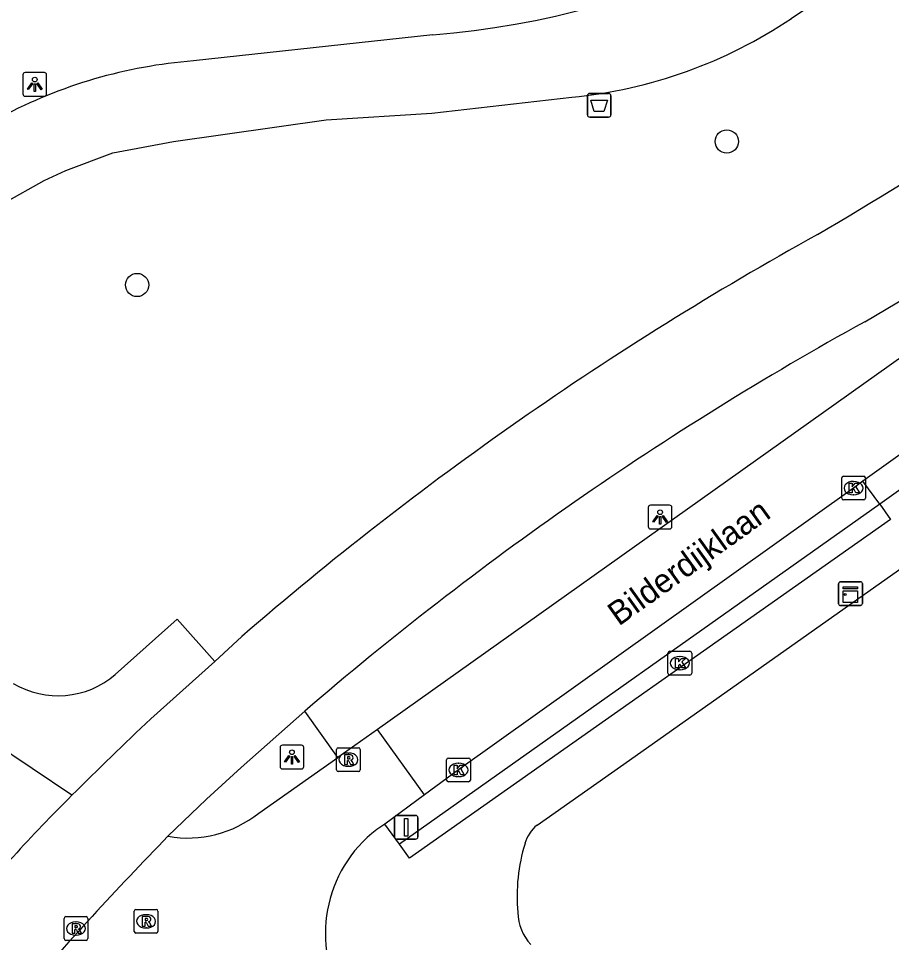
# Model space of a CAD drawing. Extents: x 161354 to 161876, y 382161 to 382804.
# Drawn here: x 161446.05 to 161482.82, y 382669.97 to 382708.89 of the extents above; entities that cross this region are included whole.
import ezdxf

# ---------------------------------------------------------------- set-up
doc = ezdxf.new("R2010")
doc.units = 0
for name, color, linetype in [('IMGEO_Afvalbak', 7, 'Continuous'), ('IMGEO_Berm_groen', 7, 'Continuous'), ('IMGEO_Boom', 7, 'Continuous'), ('IMGEO_Fietspad_gesloten', 7, 'Continuous'), ('IMGEO_Kast', 7, 'Continuous'), ('IMGEO_Kolk', 7, 'Continuous'), ('IMGEO_Lichtpunt', 7, 'Continuous'), ('IMGEO_Openbare_ruimte_label', 7, 'Continuous'), ('IMGEO_Rijbaan_lokaal_open', 7, 'Continuous'), ('IMGEO_Rioolput', 7, 'Continuous'), ('IMGEO_Verkeersbordpaal', 7, 'Continuous'), ('IMGEO_Verkeerseiland_gesloten', 7, 'Continuous'), ('IMGEO_Voetpad_gesloten', 7, 'Continuous'), ('IMGEO_Voetpad_open', 7, 'Continuous')]:
    doc.layers.add(name, color=color, linetype=linetype)

msp = doc.modelspace()

# ---------------------------------------------------------------- linework, layer by layer
at = {"layer": 'IMGEO_Afvalbak'}
for p, q in [((161470.113, 382705.732), (161470.903, 382705.732)), ((161470.903, 382705.732), (161470.113, 382705.732)), ((161470.013, 382704.832), (161470.013, 382705.632)), ((161470.013, 382705.632), (161470.013, 382704.832)), ((161471.003, 382705.632), (161471.003, 382704.832)), ((161471.003, 382704.832), (161471.003, 382705.632)), ((161470.903, 382704.732), (161470.113, 382704.732)), ((161470.113, 382704.732), (161470.903, 382704.732))]:
    msp.add_line(p, q, dxfattribs=at)
msp.add_lwpolyline([(161470.156, 382705.446), (161470.86, 382705.446), (161470.711, 382704.976), (161470.305, 382704.976), (161470.156, 382705.446)], dxfattribs=at)
for centre, start, end in [((161470.113, 382705.632), 90, 180), ((161470.113, 382705.632), 90, 180), ((161470.903, 382705.632), 0, 90), ((161470.903, 382705.632), 360, 90), ((161470.113, 382704.832), 180, 270), ((161470.113, 382704.832), 180, 270), ((161470.903, 382704.832), 270, 0), ((161470.903, 382704.832), 270, 0)]:
    msp.add_arc(centre, 0.1, start, end, dxfattribs=at)
at = {"layer": 'IMGEO_Berm_groen'}
msp.add_lwpolyline([(161482.326, 382688.441), (161462.097, 382674.118)], dxfattribs=at)
at = {"layer": 'IMGEO_Boom'}
for centre in [(161475.885, 382703.708), (161451.05, 382697.665)]:
    msp.add_circle(centre, 0.489, dxfattribs=at)
at = {"layer": 'IMGEO_Fietspad_gesloten'}
for points in [[(161455.459, 382682.862), (161454.319, 382681.815)], [(161454.319, 382681.815), (161451.626, 382679.398)], [(161452.351, 382674.446), (161453.967, 382676.011), (161455.437, 382677.343), (161458.111, 382679.715)]]:
    msp.add_lwpolyline(points, dxfattribs=at)
for centre, radius, start, end in [((161374.116, 382878.995), 207.999, 300.50782, 305.04089), ((161369.649, 382886.421), 220.842, 300.49014, 304.80775), ((161548.803, 382574.988), 142.653, 118.97036, 130.86988), ((161548.88, 382574.336), 139.082, 118.88221, 130.74015), ((161591.082, 382532.512), 202.543, 133.51363, 134.82218)]:
    msp.add_arc(centre, radius, start, end, dxfattribs=at)
at = {"layer": 'IMGEO_Kast'}
for p, q in [((161480.595, 382684.243), (161480.595, 382685.084)), ((161480.595, 382685.084), (161480.595, 382684.243)), ((161480.67, 382685.168), (161481.511, 382685.168)), ((161481.511, 382685.168), (161480.67, 382685.168)), ((161481.595, 382685.093), (161481.595, 382684.252)), ((161481.595, 382684.252), (161481.595, 382685.093)), ((161481.52, 382684.168), (161480.679, 382684.168)), ((161480.679, 382684.168), (161481.52, 382684.168))]:
    msp.add_line(p, q, dxfattribs=at)
for points in [[(161480.79, 382684.958), (161481.39, 382684.958), (161481.39, 382684.873), (161480.79, 382684.873), (161480.79, 382684.958)], [(161480.79, 382684.783), (161481.39, 382684.783), (161481.39, 382684.294), (161480.79, 382684.294), (161480.79, 382684.783)]]:
    msp.add_lwpolyline(points, dxfattribs=at)
msp.add_circle((161480.874, 382684.632), 0.0377, dxfattribs=at)
for centre, start, end in [((161480.673, 382685.09), 92.4484, 184.2845), ((161480.673, 382685.09), 92.4484, 184.2845), ((161481.517, 382685.09), 2.4484, 94.2845), ((161481.517, 382685.09), 2.4484, 94.2845), ((161481.517, 382684.246), 272.4484, 4.2845), ((161481.517, 382684.246), 272.4484, 4.2845), ((161480.673, 382684.246), 182.4484, 274.2845), ((161480.673, 382684.246), 182.4484, 274.2845)]:
    msp.add_arc(centre, 0.0779, start, end, dxfattribs=at)
at = {"layer": 'IMGEO_Kolk'}
for p, q in [((161480.724, 382688.686), (161480.724, 382689.538)), ((161480.799, 382689.612), (161481.651, 382689.612)), ((161481.212, 382689.392), (161481.237, 382689.392)), ((161481.725, 382689.538), (161481.725, 382688.686)), ((161481.651, 382688.612), (161480.799, 382688.612)), ((161481.235, 382688.832), (161481.21, 382688.832)), ((161473.406, 382681.313), (161473.406, 382682.165)), ((161473.481, 382682.239), (161474.333, 382682.239)), ((161473.894, 382682.019), (161473.919, 382682.019)), ((161474.407, 382682.165), (161474.407, 382681.313)), ((161474.333, 382681.239), (161473.481, 382681.239)), ((161473.917, 382681.459), (161473.892, 382681.459)), ((161464.085, 382676.815), (161464.085, 382677.667)), ((161464.16, 382677.741), (161465.012, 382677.741)), ((161465.086, 382677.667), (161465.086, 382676.815)), ((161464.573, 382677.521), (161464.598, 382677.521)), ((161464.596, 382676.961), (161464.571, 382676.961)), ((161465.012, 382676.741), (161464.16, 382676.741))]:
    msp.add_line(p, q, dxfattribs=at)
for points in [[(161480.724, 382688.686), (161480.724, 382689.538)], [(161480.799, 382689.612), (161481.651, 382689.612)], [(161481.045, 382689.312), (161481.168, 382689.312), (161481.168, 382689.161), (161481.298, 382689.312), (161481.462, 382689.312), (161481.316, 382689.161), (161481.469, 382688.912), (161481.317, 382688.912), (161481.232, 382689.076), (161481.168, 382689.009), (161481.168, 382688.912), (161481.045, 382688.912), (161481.045, 382689.312)], [(161481.725, 382689.538), (161481.725, 382688.686)], [(161481.651, 382688.612), (161480.799, 382688.612)], [(161473.406, 382681.313), (161473.406, 382682.165)], [(161473.481, 382682.239), (161474.333, 382682.239)], [(161473.727, 382681.939), (161473.85, 382681.939), (161473.85, 382681.788), (161473.98, 382681.939), (161474.144, 382681.939), (161473.998, 382681.788), (161474.151, 382681.539), (161473.999, 382681.539), (161473.914, 382681.703), (161473.85, 382681.636), (161473.85, 382681.539), (161473.727, 382681.539), (161473.727, 382681.939)], [(161474.407, 382682.165), (161474.407, 382681.313)], [(161474.333, 382681.239), (161473.481, 382681.239)], [(161464.085, 382676.815), (161464.085, 382677.667)], [(161464.16, 382677.741), (161465.012, 382677.741)], [(161465.086, 382677.667), (161465.086, 382676.815)], [(161464.406, 382677.441), (161464.529, 382677.441), (161464.529, 382677.29), (161464.659, 382677.441), (161464.823, 382677.441), (161464.677, 382677.29), (161464.83, 382677.041), (161464.678, 382677.041), (161464.593, 382677.205), (161464.529, 382677.138), (161464.529, 382677.041), (161464.406, 382677.041), (161464.406, 382677.441)], [(161465.012, 382676.741), (161464.16, 382676.741)]]:
    msp.add_lwpolyline(points, dxfattribs=at)
for centre, start, end in [((161480.801, 382689.536), 91.552, 178.448), ((161480.801, 382689.536), 91.552, 178.448), ((161481.649, 382689.536), 1.552, 88.448), ((161481.649, 382689.536), 1.552, 88.448), ((161480.801, 382688.688), 181.552, 268.448), ((161480.801, 382688.688), 181.552, 268.448), ((161481.649, 382688.688), 271.552, 358.448), ((161481.649, 382688.688), 271.552, 358.448), ((161473.483, 382682.163), 91.552, 178.448), ((161473.483, 382682.163), 91.552, 178.448), ((161474.331, 382682.163), 1.552, 88.448), ((161474.331, 382682.163), 1.552, 88.448), ((161473.483, 382681.315), 181.552, 268.448), ((161473.483, 382681.315), 181.552, 268.448), ((161474.331, 382681.315), 271.552, 358.448), ((161474.331, 382681.315), 271.552, 358.448), ((161464.162, 382677.665), 91.552, 178.448), ((161464.162, 382677.665), 91.552, 178.448), ((161465.01, 382677.665), 1.552, 88.448), ((161465.01, 382677.665), 1.552, 88.448), ((161464.162, 382676.817), 181.552, 268.448), ((161464.162, 382676.817), 181.552, 268.448), ((161465.01, 382676.817), 271.552, 358.448), ((161465.01, 382676.817), 271.552, 358.448)]:
    msp.add_arc(centre, 0.0765, start, end, dxfattribs=at)
for centre, major_axis, ratio, start_param, end_param in [((161481.211, 382689.112), (-0.387, 0.002), 0.722429, 4.712389, 7.853982), ((161481.236, 382689.112), (-0.39, 0.002), 0.717154, 1.570796, 4.712389), ((161473.893, 382681.739), (-0.387, 0.002), 0.722429, 4.712389, 7.853982), ((161473.918, 382681.739), (-0.39, 0.002), 0.717154, 1.570796, 4.712389), ((161464.572, 382677.241), (-0.387, 0.002), 0.722429, 4.712389, 7.853982), ((161464.597, 382677.241), (-0.39, 0.002), 0.717154, 1.570796, 4.712389)]:
    msp.add_ellipse(centre, major_axis=major_axis, ratio=ratio, start_param=start_param, end_param=end_param, dxfattribs=at)
at = {"layer": 'IMGEO_Lichtpunt'}
for p, q in [((161446.242, 382706.517), (161446.242, 382705.71)), ((161446.242, 382706.517), (161446.242, 382705.71)), ((161447.144, 382706.612), (161446.336, 382706.612)), ((161447.144, 382706.612), (161446.336, 382706.612)), ((161447.238, 382705.71), (161447.238, 382706.517)), ((161447.238, 382705.71), (161447.238, 382706.517)), ((161446.336, 382705.616), (161447.144, 382705.616)), ((161446.336, 382705.616), (161447.144, 382705.616)), ((161472.577, 382688.296), (161472.577, 382687.489)), ((161472.577, 382688.296), (161472.577, 382687.489)), ((161473.479, 382688.391), (161472.671, 382688.391)), ((161473.479, 382688.391), (161472.671, 382688.391)), ((161473.573, 382687.489), (161473.573, 382688.296)), ((161473.573, 382687.489), (161473.573, 382688.296)), ((161472.671, 382687.395), (161473.479, 382687.395)), ((161472.671, 382687.395), (161473.479, 382687.395)), ((161457.073, 382678.188), (161457.073, 382677.381)), ((161457.073, 382678.188), (161457.073, 382677.381)), ((161457.975, 382678.283), (161457.167, 382678.283)), ((161457.975, 382678.283), (161457.167, 382678.283)), ((161458.069, 382677.381), (161458.069, 382678.188)), ((161458.069, 382677.381), (161458.069, 382678.188)), ((161457.167, 382677.287), (161457.975, 382677.287)), ((161457.167, 382677.287), (161457.975, 382677.287))]:
    msp.add_line(p, q, dxfattribs=at)
for points in [[(161446.616, 382706.181), (161446.655, 382706.153), (161446.467, 382705.891), (161446.429, 382705.918), (161446.616, 382706.181)], [(161446.718, 382706.133), (161446.765, 382706.133), (161446.765, 382705.811), (161446.718, 382705.811), (161446.718, 382706.133)], [(161446.828, 382706.153), (161446.866, 382706.18), (161447.053, 382705.918), (161447.014, 382705.89), (161446.828, 382706.153)], [(161472.951, 382687.96), (161472.99, 382687.932), (161472.802, 382687.67), (161472.764, 382687.697), (161472.951, 382687.96)], [(161473.053, 382687.912), (161473.1, 382687.912), (161473.1, 382687.59), (161473.053, 382687.59), (161473.053, 382687.912)], [(161473.163, 382687.932), (161473.201, 382687.959), (161473.388, 382687.697), (161473.349, 382687.669), (161473.163, 382687.932)], [(161457.447, 382677.852), (161457.486, 382677.824), (161457.298, 382677.562), (161457.26, 382677.589), (161457.447, 382677.852)], [(161457.549, 382677.804), (161457.596, 382677.804), (161457.596, 382677.482), (161457.549, 382677.482), (161457.549, 382677.804)], [(161457.659, 382677.824), (161457.697, 382677.851), (161457.884, 382677.589), (161457.845, 382677.561), (161457.659, 382677.824)]]:
    msp.add_lwpolyline(points, dxfattribs=at)
for centre in [(161446.741, 382706.315), (161473.076, 382688.094), (161457.572, 382677.986)]:
    msp.add_circle(centre, 0.0994, dxfattribs=at)
for centre, start, end in [((161446.336, 382706.517), 90, 180), ((161446.336, 382706.517), 90, 180), ((161447.144, 382706.517), 0, 90), ((161447.144, 382706.517), 0, 90), ((161446.336, 382705.71), 180, 270), ((161446.336, 382705.71), 180, 270), ((161447.144, 382705.71), 270, 0), ((161447.144, 382705.71), 270, 360), ((161472.671, 382688.296), 90, 180), ((161472.671, 382688.296), 90, 180), ((161473.479, 382688.296), 0, 90), ((161473.479, 382688.296), 0, 90), ((161472.671, 382687.489), 180, 270), ((161472.671, 382687.489), 180, 270), ((161473.479, 382687.489), 270, 0), ((161473.479, 382687.489), 270, 360), ((161457.167, 382678.188), 90, 180), ((161457.167, 382678.188), 90, 180), ((161457.975, 382678.188), 0, 90), ((161457.975, 382678.188), 0, 90), ((161457.167, 382677.381), 180, 270), ((161457.167, 382677.381), 180, 270), ((161457.975, 382677.381), 270, 0), ((161457.975, 382677.381), 270, 360)]:
    msp.add_arc(centre, 0.0946, start, end, dxfattribs=at)
at = {"layer": 'IMGEO_Rijbaan_lokaal_open'}
for points in [[(161534.16, 382731.042), (161520.561, 382721.294), (161496.406, 382703.987), (161461.177, 382678.951)], [(161486.926, 382693.195), (161481.611, 382689.399)], [(161481.611, 382689.399), (161481.225, 382689.112), (161464.586, 382677.241), (161463.154, 382676.198)], [(161448.308, 382676.175), (161441.601, 382680.667)], [(161461.177, 382678.951), (161459.5, 382677.759)], [(161463.154, 382676.198), (161461.177, 382678.951)], [(161456.172, 382675.426), (161459.5, 382677.759)], [(161463.154, 382676.198), (161461.489, 382674.961)], [(161461.489, 382674.961), (161461.142, 382674.732)]]:
    msp.add_lwpolyline(points, dxfattribs=at)
for centre, radius, start, end in [((161502.575, 382621.629), 76.943, 134.85351, 140.19141), ((161453.181, 382679.149), 4.776, 259.9939, 308.7761), ((161464.494, 382670.354), 5.514, 127.4392, 211.7448), ((161553.029, 382575.784), 140.962, 135.57938, 139.35731)]:
    msp.add_arc(centre, radius, start, end, dxfattribs=at)
at = {"layer": 'IMGEO_Rioolput'}
for p, q in [((161459.449, 382677.249), (161459.449, 382678.101)), ((161459.524, 382678.175), (161460.376, 382678.175)), ((161460.45, 382678.101), (161460.45, 382677.249)), ((161459.937, 382677.955), (161459.962, 382677.955)), ((161459.96, 382677.395), (161459.935, 382677.395)), ((161460.376, 382677.175), (161459.524, 382677.175)), ((161448.048, 382671.064), (161448.9, 382671.064)), ((161450.928, 382670.441), (161450.928, 382671.293)), ((161451.003, 382671.367), (161451.855, 382671.367)), ((161451.416, 382671.147), (161451.441, 382671.147)), ((161451.929, 382671.293), (161451.929, 382670.441)), ((161447.973, 382670.138), (161447.973, 382670.99)), ((161448.461, 382670.844), (161448.486, 382670.844)), ((161448.974, 382670.99), (161448.974, 382670.138)), ((161448.484, 382670.284), (161448.459, 382670.284)), ((161451.855, 382670.367), (161451.003, 382670.367)), ((161451.439, 382670.587), (161451.414, 382670.587)), ((161448.9, 382670.064), (161448.048, 382670.064))]:
    msp.add_line(p, q, dxfattribs=at)
for points in [[(161459.449, 382677.249), (161459.449, 382678.101)], [(161459.524, 382678.175), (161460.376, 382678.175)], [(161460.45, 382678.101), (161460.45, 382677.249)], [(161460.038, 382677.873), (161459.786, 382677.875), (161459.786, 382677.475)], [(161459.786, 382677.475), (161459.91, 382677.475), (161459.91, 382677.637), (161459.921, 382677.637)], [(161459.964, 382677.794), (161459.91, 382677.794), (161459.91, 382677.713)], [(161459.91, 382677.713), (161459.962, 382677.713)], [(161459.968, 382677.608), (161460.039, 382677.475), (161460.179, 382677.475), (161460.114, 382677.601)], [(161460.376, 382677.175), (161459.524, 382677.175)], [(161448.048, 382671.064), (161448.9, 382671.064)], [(161450.928, 382670.441), (161450.928, 382671.293)], [(161451.003, 382671.367), (161451.855, 382671.367)], [(161451.517, 382671.065), (161451.265, 382671.067), (161451.265, 382670.667)], [(161451.929, 382671.293), (161451.929, 382670.441)], [(161447.973, 382670.138), (161447.973, 382670.99)], [(161448.562, 382670.762), (161448.31, 382670.764), (161448.31, 382670.364)], [(161448.488, 382670.683), (161448.434, 382670.683), (161448.434, 382670.602)], [(161448.974, 382670.99), (161448.974, 382670.138)], [(161451.265, 382670.667), (161451.389, 382670.667), (161451.389, 382670.829), (161451.4, 382670.829)], [(161451.443, 382670.986), (161451.389, 382670.986), (161451.389, 382670.905)], [(161451.389, 382670.905), (161451.441, 382670.905)], [(161451.447, 382670.8), (161451.518, 382670.667), (161451.658, 382670.667), (161451.593, 382670.793)], [(161448.31, 382670.364), (161448.434, 382670.364), (161448.434, 382670.526), (161448.445, 382670.526)], [(161448.434, 382670.602), (161448.486, 382670.602)], [(161448.492, 382670.497), (161448.563, 382670.364), (161448.703, 382670.364), (161448.638, 382670.49)], [(161451.855, 382670.367), (161451.003, 382670.367)], [(161448.9, 382670.064), (161448.048, 382670.064)]]:
    msp.add_lwpolyline(points, dxfattribs=at)
for centre, radius, start, end in [((161459.526, 382678.099), 0.0765, 91.552, 178.448), ((161459.526, 382678.099), 0.0765, 91.552, 178.448), ((161460.374, 382678.099), 0.0765, 1.552, 88.448), ((161460.374, 382678.099), 0.0765, 1.552, 88.448), ((161459.92, 382677.584), 0.0533, 26.0293, 88.6989), ((161459.946, 382677.902), 0.19, 274.7715, 282.9687), ((161459.97, 382677.698), 0.0964, 77.0061, 93.1865), ((161459.984, 382677.755), 0.0378, 276.6634, 79.6772), ((161460.037, 382677.763), 0.109, 350.3612, 89.416), ((161460.035, 382677.763), 0.112, 277.5842, 350.9817), ((161460.019, 382677.548), 0.108, 29.5134, 73.7905), ((161459.526, 382677.251), 0.0765, 181.552, 268.448), ((161459.526, 382677.251), 0.0765, 181.552, 268.448), ((161460.374, 382677.251), 0.0765, 271.552, 358.448), ((161460.374, 382677.251), 0.0765, 271.552, 358.448), ((161448.05, 382670.988), 0.0765, 91.552, 178.448), ((161448.05, 382670.988), 0.0765, 91.552, 178.448), ((161448.898, 382670.988), 0.0765, 1.552, 88.448), ((161448.898, 382670.988), 0.0765, 1.552, 88.448), ((161451.005, 382671.291), 0.0765, 91.552, 178.448), ((161451.005, 382671.291), 0.0765, 91.552, 178.448), ((161451.516, 382670.955), 0.109, 350.3612, 89.416), ((161451.853, 382671.291), 0.0765, 1.552, 88.448), ((161451.853, 382671.291), 0.0765, 1.552, 88.448), ((161448.494, 382670.587), 0.0964, 77.0061, 93.1865), ((161448.508, 382670.644), 0.0378, 276.6634, 79.6772), ((161448.561, 382670.652), 0.109, 350.3612, 89.416), ((161448.559, 382670.652), 0.112, 277.5842, 350.9817), ((161451.399, 382670.776), 0.0533, 26.0293, 88.6989), ((161451.425, 382671.094), 0.19, 274.7715, 282.9687), ((161451.449, 382670.89), 0.0964, 77.0061, 93.1865), ((161451.463, 382670.947), 0.0378, 276.6634, 79.6772), ((161451.514, 382670.955), 0.112, 277.5842, 350.9817), ((161451.498, 382670.74), 0.108, 29.5134, 73.7905), ((161448.444, 382670.473), 0.0533, 26.0293, 88.6989), ((161448.47, 382670.791), 0.19, 274.7715, 282.9687), ((161448.543, 382670.437), 0.108, 29.5134, 73.7905), ((161451.005, 382670.443), 0.0765, 181.552, 268.448), ((161451.005, 382670.443), 0.0765, 181.552, 268.448), ((161451.853, 382670.443), 0.0765, 271.552, 358.448), ((161451.853, 382670.443), 0.0765, 271.552, 358.448), ((161448.05, 382670.14), 0.0765, 181.552, 268.448), ((161448.05, 382670.14), 0.0765, 181.552, 268.448), ((161448.898, 382670.14), 0.0765, 271.552, 358.448), ((161448.898, 382670.14), 0.0765, 271.552, 358.448)]:
    msp.add_arc(centre, radius, start, end, dxfattribs=at)
for centre, major_axis, ratio, start_param, end_param in [((161459.936, 382677.675), (-0.387, 0.002), 0.722429, 4.712389, 7.853982), ((161459.961, 382677.675), (-0.39, 0.002), 0.717154, 1.570796, 4.712389), ((161451.415, 382670.867), (-0.387, 0.002), 0.722429, 4.712389, 7.853982), ((161451.44, 382670.867), (-0.39, 0.002), 0.717154, 1.570796, 4.712389), ((161448.46, 382670.564), (-0.387, 0.002), 0.722429, 4.712389, 7.853982), ((161448.485, 382670.564), (-0.39, 0.002), 0.717154, 1.570796, 4.712389)]:
    msp.add_ellipse(centre, major_axis=major_axis, ratio=ratio, start_param=start_param, end_param=end_param, dxfattribs=at)
at = {"layer": 'IMGEO_Verkeersbordpaal'}
for p, q in [((161461.987, 382675.327), (161462.777, 382675.327)), ((161462.777, 382675.327), (161461.987, 382675.327)), ((161461.887, 382674.427), (161461.887, 382675.227)), ((161461.887, 382675.227), (161461.887, 382674.427)), ((161462.877, 382675.227), (161462.877, 382674.427)), ((161462.877, 382674.427), (161462.877, 382675.227)), ((161462.777, 382674.327), (161461.987, 382674.327)), ((161461.987, 382674.327), (161462.777, 382674.327))]:
    msp.add_line(p, q, dxfattribs=at)
msp.add_lwpolyline([(161462.307, 382675.202), (161462.457, 382675.202), (161462.457, 382674.452), (161462.307, 382674.452), (161462.307, 382675.202)], dxfattribs=at)
for centre, start, end in [((161461.987, 382675.227), 90, 180), ((161461.987, 382675.227), 90, 180), ((161462.777, 382675.227), 0, 90), ((161462.777, 382675.227), 360, 90), ((161461.987, 382674.427), 180, 270), ((161461.987, 382674.427), 180, 270), ((161462.777, 382674.427), 270, 0), ((161462.777, 382674.427), 270, 0)]:
    msp.add_arc(centre, 0.1, start, end, dxfattribs=at)
at = {"layer": 'IMGEO_Verkeerseiland_gesloten'}
msp.add_lwpolyline([(161459.5, 382677.759), (161458.111, 382679.715)], dxfattribs=at)
at = {"layer": 'IMGEO_Voetpad_gesloten'}
for points in [[(161478.603, 382708.888), (161479.63, 382709.589), (161481.517, 382710.948)], [(161463.511, 382708.198), (161453.419, 382707.1)], [(161433.965, 382689.139), (161438.465, 382695.203), (161439.915, 382696.828), (161442.413, 382699.254), (161445.435, 382701.104), (161447.132, 382702.068), (161448.055, 382702.486), (161450.029, 382703.228), (161452.58, 382703.712), (161459.017, 382704.615), (161463.467, 382704.901), (161469.355, 382705.575)]]:
    msp.add_lwpolyline(points, dxfattribs=at)
for centre, radius, start, end in [((161460.556, 382744.728), 36.649, 274.6255, 317.965), ((161467.429, 382725.517), 20.034, 275.5179, 303.9012), ((161455.028, 382686.506), 20.657, 94.4668, 117.9812)]:
    msp.add_arc(centre, radius, start, end, dxfattribs=at)
at = {"layer": 'IMGEO_Voetpad_open'}
for points in [[(161467.896, 382674.919), (161471.792, 382677.655), (161484.889, 382686.908), (161485.031, 382686.717), (161486.262, 382687.566), (161487.851, 382688.777), (161489.273, 382689.77), (161500, 382697.359), (161539.023, 382724.966), (161539.475, 382725.265)], [(161487.602, 382692.215), (161482.326, 382688.441)], [(161482.326, 382688.441), (161481.611, 382689.399)], [(161482.326, 382688.441), (161482.783, 382687.789), (161462.528, 382673.52), (161462.097, 382674.118)], [(161454.319, 382681.815), (161452.736, 382683.589), (161450.127, 382681.257)], [(161462.097, 382674.118), (161461.489, 382674.961)]]:
    msp.add_lwpolyline(points, dxfattribs=at)
for centre, radius, start, end in [((161447.723, 382684.049), 3.684, 239.1486, 310.7298), ((161468.9, 382673.701), 1.579, 129.5167, 163.4822), ((161474.543, 382671.941), 7.489, 162.844, 185.4001), ((161469.162, 382671.28), 2.075, 181.2063, 222.2649)]:
    msp.add_arc(centre, radius, start, end, dxfattribs=at)

# ---------------------------------------------------------------- texts
at = {"layer": 'IMGEO_Openbare_ruimte_label'}
msp.add_text('Bilderdijklaan', height=1, rotation=35.5976, dxfattribs=at).set_placement((161471.336, 382683.276))

doc.saveas('drawing.dxf')
